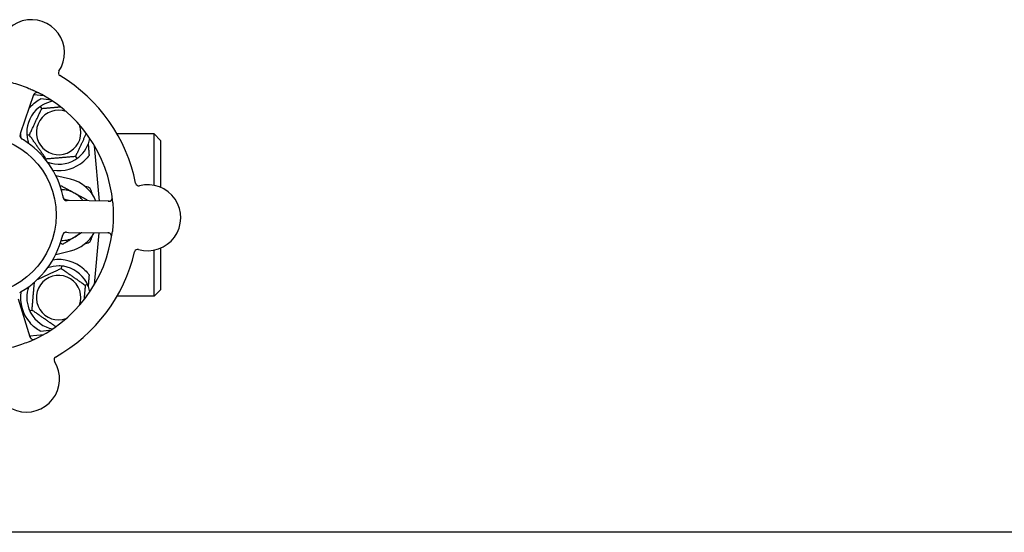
# Model space of a CAD drawing. Header units: inches. Extents: x 5 to 1128, y -85 to 748.
# Tile 619 of 656: x 619.27 to 628.95, y 560.44 to 565.48. Entities that reach past the tile are written whole.
import ezdxf

# ---------------------------------------------------------------- set-up
doc = ezdxf.new("R2010")
doc.units = ezdxf.units.IN
doc.header["$LTSCALE"] = 32
doc.header["$MEASUREMENT"] = 0
doc.layers.add('Visible (ANSI)', color=7, linetype='Continuous', lineweight=30)

msp = doc.modelspace()

# ---------------------------------------------------------------- linework, layer by layer
at = {"layer": 'Visible (ANSI)'}
for p, q in [((619.28568, 564.37274), (619.41283, 564.74462)), ((619.50924, 564.734), (619.41218, 564.7425)), ((619.49006, 564.60875), (619.47639, 564.62826)), ((619.27925, 564.35394), (619.28568, 564.37274)), ((619.36806, 564.34712), (619.34432, 564.34504)), ((620.59313, 564.35728), (620.23021, 564.35728)), ((620.59313, 563.85289), (620.59313, 564.35728)), ((620.65563, 564.29478), (620.59313, 564.35728)), ((620.05613, 563.69701), (620.00851, 564.24124)), ((620.65563, 564.29478), (620.65563, 563.83392)), ((619.53363, 564.11065), (619.5297, 564.10222)), ((619.82121, 564.13581), (619.83488, 564.11629)), ((619.77281, 563.91195), (619.6276, 563.94738)), ((619.91569, 563.84094), (619.92358, 563.84025)), ((619.98063, 563.77799), (619.98063, 563.77219)), ((619.75782, 563.70157), (619.73792, 563.70188)), ((620.15078, 563.69557), (619.75782, 563.70157)), ((619.73319, 563.39041), (619.75306, 563.39011)), ((619.75306, 563.39011), (620.14603, 563.3841)), ((620.00851, 562.87832), (620.05289, 563.38553)), ((619.92358, 563.27931), (619.91569, 563.27862)), ((619.98063, 563.34737), (619.98063, 563.34157)), ((619.6276, 563.17218), (619.77281, 563.20761)), ((620.59313, 562.76228), (620.59313, 563.2151)), ((620.65563, 563.23408), (620.65563, 562.82478)), ((619.68287, 563.05859), (619.68079, 563.03486)), ((619.91726, 562.86928), (619.93885, 562.87935)), ((620.65563, 562.82478), (620.59313, 562.76228)), ((619.37636, 562.35809), (619.26064, 562.73368)), ((620.59313, 562.76228), (620.23021, 562.76228)), ((619.394, 562.62528), (619.37241, 562.61521)), ((619.37161, 562.37352), (619.50924, 562.38556)), ((665.78063, 560.43978), (615.10096, 560.43978))]:
    msp.add_line(p, q, dxfattribs=at)
msp.add_circle((618.84313, 563.55978), 0.7875, dxfattribs=at)
for centre, radius, start, end in [((619.38906, 565.15653), 0.325, 326.005999, 176.243294), ((619.68442, 564.95735), 0.03125, 146.005999, 238.953543), ((618.84313, 563.55978), 1.6, 11.258363, 58.99093), ((618.84313, 563.55978), 1.35, 5.064095, 65.185198), ((619.4424, 564.73451), 0.03125, 62.972574, 161.124647), ((619.65563, 564.37228), 0.3125, 100.716222, 120.841933), ((619.65563, 564.37228), 0.3125, 129.158067, 180.841933), ((619.65563, 564.37228), 0.375, 138.481112, 140.172715), ((619.65563, 564.37228), 0.21875, 70.341107, 19.658893), ((619.30695, 564.33835), 0.03125, 179.118877, 220.578044), ((619.65563, 564.37228), 0.375, 182.076578, 188.574418), ((618.84313, 563.55978), 0.875, 12.632338, 57.616955), ((619.65563, 564.37228), 0.3125, 189.158067, 200.279725), ((619.65563, 564.37228), 0.3125, 309.158067, 349.283778), ((619.65563, 564.37228), 0.3125, 249.720275, 300.841933), ((619.65563, 564.37228), 0.375, 261.212934, 311.229589), ((619.68688, 563.55978), 0.3625, 22.334262, 76.28827), ((620.44278, 563.8793), 0.03125, 191.29575, 284.243294), ((620.53044, 563.534), 0.325, 254.005999, 104.243294), ((619.68688, 563.55978), 0.25, 61.474147, 91.193748), ((619.68688, 563.55978), 0.25, 33.975309, 61.474147), ((619.91813, 563.77799), 0.0625, 0, 85), ((619.73263, 563.73321), 0.03125, 209.910268, 251.909596), ((619.68688, 563.55978), 0.15607, 65.380934, 82.360756), ((620.15126, 563.72681), 0.03125, 269.124647, 7.276719), ((618.84313, 563.55978), 1.35, 293.064095, 353.185198), ((619.72692, 563.35925), 0.03125, 107.118877, 148.578044), ((619.68688, 563.55978), 0.3625, 283.71173, 331.400562), ((619.68688, 563.55978), 0.25, 301.474147, 316.704612), ((620.14555, 563.35286), 0.03125, 350.972574, 89.124647), ((618.84313, 563.55978), 0.875, 300.632338, 345.616955), ((619.68688, 563.55978), 0.25, 268.806252, 301.474147), ((619.91813, 563.34157), 0.0625, 275, 0), ((618.84313, 563.55978), 1.6, 299.258363, 346.99093), ((620.43228, 563.19154), 0.03125, 74.005999, 166.953543), ((619.65563, 562.74728), 0.375, 48.770411, 98.787066), ((619.65563, 562.74728), 0.3125, 89.158067, 110.279725), ((619.65563, 562.74728), 0.3125, 29.158067, 80.841933), ((619.65563, 562.74728), 0.21875, 340.341107, 289.658893), ((619.65563, 562.74728), 0.375, 171.212934, 221.518888), ((619.65563, 562.74728), 0.3125, 159.720275, 200.841933), ((619.65563, 562.74728), 0.3125, 10.716222, 20.841933), ((619.65563, 562.74728), 0.3125, 209.158067, 259.283778), ((619.40623, 562.36729), 0.03125, 197.124647, 295.276719), ((619.34002, 561.94709), 0.325, 182.005999, 32.243294), ((619.64133, 562.13716), 0.03125, 119.29575, 212.243294)]:
    msp.add_arc(centre, radius, start, end, dxfattribs=at)
for centre, major_axis, start_param, end_param in [((617.8381, 564.75473), (2.38839, -0.20896), 0.7552338, 0.8182595), ((617.8381, 562.36483), (2.38839, 0.20896), 5.4649258, 5.5279515)]:
    msp.add_ellipse(centre, major_axis=major_axis, ratio=0.0521373, start_param=start_param, end_param=end_param, dxfattribs=at)
for points, knots in [([(619.14535, 564.87552), (619.16769, 564.87039), (619.18977, 564.86472), (619.23752, 564.85117), (619.26343, 564.84298), (619.31426, 564.82518), (619.33889, 564.81573), (619.37881, 564.79907), (619.3943, 564.79226), (619.40971, 564.78513)], [-0.73117336, -0.73117336, -0.73117336, -0.73117336, -0.55242948, -0.55242948, -0.34016147, -0.34016147, -0.13232742, -0.13232742, 0, 0, 0, 0]), ([(619.42135, 564.75761), (619.42114, 564.75741), (619.42087, 564.75715), (619.41962, 564.75587), (619.41849, 564.75453), (619.41668, 564.75193), (619.41589, 564.75063), (619.4141, 564.74719), (619.41311, 564.74495), (619.41184, 564.74163), (619.41148, 564.74064), (619.41082, 564.73875), (619.41051, 564.73784), (619.4102, 564.73693)], [0.058736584, 0.058736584, 0.058736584, 0.058736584, 0.064782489, 0.064782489, 0.086145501, 0.086145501, 0.103238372, 0.103238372, 0.123434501, 0.123434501, 0.131598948, 0.131598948, 0.13893919, 0.13893919, 0.13893919, 0.13893919]), ([(619.46288, 564.75912), (619.46233, 564.7594), (619.46177, 564.75969), (619.46028, 564.76045), (619.45931, 564.76092), (619.45751, 564.76177), (619.45666, 564.76215), (619.45448, 564.76307), (619.45311, 564.76359), (619.45069, 564.7644), (619.4496, 564.76471), (619.44772, 564.76517), (619.44691, 564.76533), (619.44527, 564.76559), (619.44448, 564.76567), (619.44358, 564.76573), (619.44339, 564.76574), (619.44323, 564.76575)], [0, 0, 0, 0, 0.005149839, 0.005149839, 0.013554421, 0.013554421, 0.020527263, 0.020527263, 0.031641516, 0.031641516, 0.041623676, 0.041623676, 0.051235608, 0.051235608, 0.063734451, 0.063734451, 0.067355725, 0.067355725, 0.067355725, 0.067355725]), ([(619.37486, 564.62085), (619.39078, 564.63884), (619.40933, 564.65608), (619.4453, 564.68345), (619.46256, 564.69426), (619.4785, 564.70281)], [0.51027324, 0.51027324, 0.51027324, 0.51027324, 0.69323174, 0.69323174, 0.85269236, 0.85269236, 0.85269236, 0.85269236]), ([(619.27925, 564.35394), (619.27908, 564.35344), (619.27891, 564.35293), (619.27858, 564.35196), (619.27842, 564.35148), (619.27806, 564.3504), (619.27787, 564.3498), (619.27719, 564.34768), (619.27681, 564.3463), (619.27629, 564.34413), (619.27611, 564.34317), (619.27587, 564.34142), (619.27579, 564.34066), (619.27571, 564.33938), (619.2757, 564.33882), (619.2757, 564.33849), (619.2757, 564.33845), (619.2757, 564.33845), (619.2757, 564.33845), (619.2757, 564.33845)], [0, 0, 0, 0, 0.004355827, 0.004355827, 0.0086878, 0.0086878, 0.014307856, 0.014307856, 0.029588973, 0.029588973, 0.043844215, 0.043844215, 0.054171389, 0.054171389, 0.061954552, 0.061954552, 0.063871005, 0.063871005, 0.063878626, 0.063878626, 0.063878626, 0.063878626]), ([(619.27924, 564.3539), (619.27914, 564.35362), (619.27905, 564.35334), (619.27852, 564.35179), (619.27808, 564.35048), (619.27724, 564.34773), (619.27684, 564.34627), (619.27624, 564.34363), (619.27604, 564.34243), (619.27577, 564.34017), (619.27571, 564.33908), (619.2757, 564.33817), (619.2757, 564.33803), (619.2757, 564.33792)], [0, 0, 0, 0, 0.002309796, 0.002309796, 0.012623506, 0.012623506, 0.024338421, 0.024338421, 0.035397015, 0.035397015, 0.047442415, 0.047442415, 0.049661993, 0.049661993, 0.049661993, 0.049661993]), ([(619.28273, 564.3186), (619.28288, 564.31842), (619.28307, 564.31819), (619.28366, 564.31753), (619.2841, 564.31707), (619.28507, 564.31613), (619.28558, 564.31566), (619.28666, 564.31474), (619.2872, 564.31431), (619.28854, 564.31329), (619.28938, 564.31269), (619.29064, 564.31184), (619.29102, 564.31158), (619.29241, 564.31067), (619.29346, 564.31002), (619.29484, 564.30917), (619.29519, 564.30896), (619.29568, 564.30866), (619.29583, 564.30857), (619.29598, 564.30848)], [0.044252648, 0.044252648, 0.044252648, 0.044252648, 0.050671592, 0.050671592, 0.061250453, 0.061250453, 0.071050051, 0.071050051, 0.078610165, 0.078610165, 0.087196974, 0.087196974, 0.090753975, 0.090753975, 0.100050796, 0.100050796, 0.103147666, 0.103147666, 0.104517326, 0.104517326, 0.104517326, 0.104517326]), ([(619.28297, 564.31831), (619.28297, 564.31831), (619.28299, 564.31828), (619.28307, 564.31818), (619.28317, 564.31807), (619.28346, 564.31773), (619.28371, 564.31746), (619.28455, 564.31657), (619.28523, 564.31592), (619.28675, 564.31462), (619.28757, 564.31397), (619.28955, 564.31253), (619.29076, 564.31172), (619.29314, 564.3102), (619.29433, 564.30948), (619.29565, 564.30868), (619.29582, 564.30858), (619.29598, 564.30848)], [0.030853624, 0.030853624, 0.030853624, 0.030853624, 0.032941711, 0.032941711, 0.036385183, 0.036385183, 0.042347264, 0.042347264, 0.055267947, 0.055267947, 0.065838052, 0.065838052, 0.077516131, 0.077516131, 0.087897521, 0.087897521, 0.089364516, 0.089364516, 0.089364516, 0.089364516]), ([(619.95513, 564.14661), (619.9523, 564.14285), (619.94936, 564.1391), (619.93324, 564.11933), (619.91828, 564.10383), (619.90279, 564.09025)], [1.52999431, 1.52999431, 1.52999431, 1.52999431, 1.56596178, 1.56596178, 1.72096024, 1.72096024, 1.72096024, 1.72096024]), ([(619.70081, 563.73304), (619.70071, 563.73351), (619.70061, 563.73401), (619.7005, 563.73455), (619.69952, 563.73935), (619.69813, 563.74589), (619.69695, 563.75114)], [0.48080563, 0.48080563, 0.48080563, 0.48080563, 0.5329828, 0.5329828, 0.5329828, 1, 1, 1, 1]), ([(619.70081, 563.733), (619.70087, 563.73271), (619.70093, 563.73242), (619.7011, 563.73162), (619.7012, 563.73112), (619.70153, 563.72957), (619.70176, 563.7285), (619.7023, 563.72629), (619.70261, 563.72513), (619.70329, 563.72287), (619.70366, 563.72181), (619.70447, 563.71975), (619.7049, 563.71885), (619.70548, 563.71775), (619.70565, 563.71745), (619.70578, 563.71723)], [0.001596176, 0.001596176, 0.001596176, 0.001596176, 0.003937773, 0.003937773, 0.007842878, 0.007842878, 0.016055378, 0.016055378, 0.025513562, 0.025513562, 0.03719134, 0.03719134, 0.0541939, 0.0541939, 0.061558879, 0.061558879, 0.061558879, 0.061558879]), ([(619.70081, 563.733), (619.70092, 563.73247), (619.70103, 563.73193), (619.70125, 563.73086), (619.70136, 563.73033), (619.70174, 563.72856), (619.70202, 563.72731), (619.70253, 563.7253), (619.70276, 563.72448), (619.70333, 563.72263), (619.70367, 563.72167), (619.70435, 563.72), (619.70469, 563.71927), (619.70527, 563.71812), (619.70553, 563.71765), (619.70569, 563.71737), (619.70571, 563.71734), (619.70572, 563.71733), (619.70572, 563.71732), (619.70572, 563.71732)], [0, 0, 0, 0, 0.004180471, 0.004180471, 0.008305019, 0.008305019, 0.018114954, 0.018114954, 0.025612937, 0.025612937, 0.036850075, 0.036850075, 0.047489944, 0.047489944, 0.05608938, 0.05608938, 0.05828692, 0.05828692, 0.058652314, 0.058652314, 0.058652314, 0.058652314]), ([(619.72172, 563.70393), (619.72181, 563.7039), (619.7219, 563.70386), (619.72219, 563.70376), (619.7224, 563.70369), (619.72336, 563.70339), (619.72426, 563.70313), (619.72648, 563.70265), (619.72789, 563.70242), (619.7308, 563.70212), (619.73231, 563.70203), (619.73449, 563.70194), (619.73517, 563.70193), (619.73619, 563.7019), (619.73654, 563.7019), (619.73722, 563.70189), (619.73755, 563.70188), (619.73788, 563.70188)], [0.038929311, 0.038929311, 0.038929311, 0.038929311, 0.040726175, 0.040726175, 0.043941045, 0.043941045, 0.054249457, 0.054249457, 0.066768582, 0.066768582, 0.078206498, 0.078206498, 0.083402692, 0.083402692, 0.086046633, 0.086046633, 0.088630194, 0.088630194, 0.088630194, 0.088630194]), ([(619.72249, 563.70365), (619.72249, 563.70365), (619.72249, 563.70365), (619.72256, 563.70363), (619.72277, 563.70356), (619.72343, 563.70335), (619.72395, 563.7032), (619.72513, 563.70289), (619.72578, 563.70275), (619.72662, 563.70259), (619.72684, 563.70255), (619.72841, 563.7023), (619.73022, 563.70212), (619.73317, 563.70198), (619.73405, 563.70195), (619.73543, 563.70192), (619.7359, 563.70191), (619.73688, 563.70189), (619.73738, 563.70188), (619.73788, 563.70188)], [0.028019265, 0.028019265, 0.028019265, 0.028019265, 0.028672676, 0.028672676, 0.033062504, 0.033062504, 0.040781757, 0.040781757, 0.051074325, 0.051074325, 0.054504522, 0.054504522, 0.07506277, 0.07506277, 0.083066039, 0.083066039, 0.087153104, 0.087153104, 0.091266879, 0.091266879, 0.091266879, 0.091266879]), ([(620.14268, 563.69569), (620.14362, 563.69568), (620.14457, 563.69566), (620.14826, 563.69564), (620.15098, 563.69571), (620.15552, 563.69611), (620.15744, 563.69641), (620.16055, 563.69711), (620.16194, 563.69754), (620.16407, 563.69835), (620.16485, 563.69869), (620.16566, 563.69909), (620.16583, 563.69917), (620.16598, 563.69925)], [0, 0, 0, 0, 0.007248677, 0.007248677, 0.028564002, 0.028564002, 0.047482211, 0.047482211, 0.06536174, 0.06536174, 0.076705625, 0.076705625, 0.079955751, 0.079955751, 0.079955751, 0.079955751]), ([(620.1809, 563.7169), (620.18098, 563.71717), (620.18109, 563.71752), (620.1814, 563.71868), (620.18161, 563.71959), (620.18195, 563.72166), (620.1821, 563.72291), (620.18221, 563.72511), (620.18223, 563.72581), (620.18224, 563.72757), (620.18221, 563.72867), (620.18209, 563.731), (620.18199, 563.73226), (620.18179, 563.73421), (620.18171, 563.73495), (620.18153, 563.73639), (620.18144, 563.73709), (620.18134, 563.73781)], [0.051298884, 0.051298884, 0.051298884, 0.051298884, 0.057269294, 0.057269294, 0.069785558, 0.069785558, 0.083632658, 0.083632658, 0.089458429, 0.089458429, 0.097820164, 0.097820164, 0.107290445, 0.107290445, 0.113094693, 0.113094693, 0.118968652, 0.118968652, 0.118968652, 0.118968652]), ([(620.18786, 563.67894), (620.18863, 563.67027), (620.18932, 563.66159), (620.19162, 563.62831), (620.19264, 563.6039), (620.19325, 563.56137), (620.19315, 563.54333), (620.1923, 563.50992), (620.19164, 563.49458), (620.18915, 563.45276), (620.18678, 563.42625), (620.18359, 563.39959)], [-0.73117437, -0.73117437, -0.73117437, -0.73117437, -0.66329539, -0.66329539, -0.47009836, -0.47009836, -0.32966499, -0.32966499, -0.20932583, -0.20932583, 0, 0, 0, 0]), ([(619.70065, 563.37619), (619.70053, 563.37599), (619.70037, 563.37573), (619.69993, 563.37497), (619.69963, 563.37441), (619.69903, 563.3732), (619.69874, 563.37256), (619.6982, 563.37125), (619.69796, 563.37061), (619.69741, 563.36902), (619.69709, 563.36804), (619.69667, 563.36658), (619.69655, 563.36614), (619.69611, 563.36453), (619.69581, 563.36332), (619.69543, 563.36175), (619.69534, 563.36136), (619.69521, 563.3608), (619.69517, 563.36063), (619.69513, 563.36046)], [0.044252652, 0.044252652, 0.044252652, 0.044252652, 0.050671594, 0.050671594, 0.061250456, 0.061250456, 0.071050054, 0.071050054, 0.078610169, 0.078610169, 0.087196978, 0.087196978, 0.090753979, 0.090753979, 0.100050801, 0.100050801, 0.10314767, 0.10314767, 0.10451733, 0.10451733, 0.10451733, 0.10451733]), ([(619.70045, 563.37587), (619.70045, 563.37587), (619.70043, 563.37584), (619.70036, 563.37573), (619.70029, 563.37561), (619.70006, 563.37522), (619.69988, 563.37491), (619.69929, 563.37383), (619.69888, 563.37298), (619.69811, 563.37113), (619.69775, 563.37015), (619.69699, 563.36783), (619.69659, 563.36643), (619.69589, 563.36369), (619.69557, 563.36234), (619.69522, 563.36083), (619.69517, 563.36064), (619.69513, 563.36046)], [0.030853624, 0.030853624, 0.030853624, 0.030853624, 0.032941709, 0.032941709, 0.03638518, 0.03638518, 0.042347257, 0.042347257, 0.055267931, 0.055267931, 0.065838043, 0.065838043, 0.077516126, 0.077516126, 0.087897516, 0.087897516, 0.089364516, 0.089364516, 0.089364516, 0.089364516]), ([(619.73315, 563.39041), (619.73285, 563.39042), (619.73255, 563.39042), (619.73092, 563.39045), (619.72954, 563.39046), (619.72667, 563.39041), (619.72515, 563.39034), (619.72246, 563.39009), (619.72125, 563.38991), (619.71902, 563.38947), (619.71797, 563.38919), (619.71709, 563.38892), (619.71697, 563.38888), (619.71686, 563.38884)], [0, 0, 0, 0, 0.002309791, 0.002309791, 0.012623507, 0.012623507, 0.024338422, 0.024338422, 0.035397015, 0.035397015, 0.047442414, 0.047442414, 0.049661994, 0.049661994, 0.049661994, 0.049661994]), ([(619.73319, 563.39041), (619.73266, 563.39042), (619.73213, 563.39043), (619.7311, 563.39044), (619.73059, 563.39045), (619.72946, 563.39046), (619.72883, 563.39046), (619.7266, 563.39044), (619.72517, 563.39038), (619.72294, 563.3902), (619.72197, 563.39007), (619.72024, 563.38977), (619.71949, 563.3896), (619.71826, 563.38928), (619.71771, 563.38912), (619.7174, 563.38902), (619.71736, 563.38901), (619.71736, 563.38901), (619.71736, 563.38901), (619.71736, 563.38901)], [0, 0, 0, 0, 0.004355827, 0.004355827, 0.008687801, 0.008687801, 0.014307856, 0.014307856, 0.029588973, 0.029588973, 0.043844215, 0.043844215, 0.054171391, 0.054171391, 0.061954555, 0.061954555, 0.063871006, 0.063871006, 0.063878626, 0.063878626, 0.063878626, 0.063878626]), ([(620.16102, 563.38001), (620.16076, 563.38015), (620.16043, 563.38032), (620.15883, 563.38112), (620.1572, 563.38178), (620.15417, 563.3827), (620.15269, 563.38305), (620.14887, 563.38369), (620.14643, 563.38393), (620.14288, 563.38412), (620.14183, 563.38415), (620.13982, 563.3842), (620.13886, 563.38421), (620.1379, 563.38423)], [0.058736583, 0.058736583, 0.058736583, 0.058736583, 0.064782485, 0.064782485, 0.086145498, 0.086145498, 0.103238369, 0.103238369, 0.123434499, 0.123434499, 0.131598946, 0.131598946, 0.138939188, 0.138939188, 0.138939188, 0.138939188]), ([(620.17528, 563.34098), (620.17539, 563.3416), (620.17549, 563.34221), (620.17575, 563.34387), (620.1759, 563.34493), (620.17615, 563.34691), (620.17624, 563.34783), (620.17645, 563.35019), (620.17652, 563.35166), (620.17654, 563.35421), (620.1765, 563.35534), (620.17636, 563.35727), (620.17625, 563.35809), (620.176, 563.35973), (620.17583, 563.36051), (620.17561, 563.36138), (620.17556, 563.36156), (620.17551, 563.36172)], [0, 0, 0, 0, 0.005149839, 0.005149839, 0.013554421, 0.013554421, 0.020527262, 0.020527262, 0.031641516, 0.031641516, 0.041623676, 0.041623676, 0.051235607, 0.051235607, 0.06373445, 0.06373445, 0.067355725, 0.067355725, 0.067355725, 0.067355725]), ([(619.90279, 563.02931), (619.91827, 563.01574), (619.93322, 563.00026), (619.94934, 562.98049), (619.95229, 562.97672), (619.95513, 562.97295)], [0.52788927, 0.52788927, 0.52788927, 0.52788927, 0.6827691, 0.6827691, 0.71884724, 0.71884724, 0.71884724, 0.71884724]), ([(619.27295, 562.79762), (619.27337, 562.79786), (619.27381, 562.79811), (619.27429, 562.79838), (619.27855, 562.80079), (619.28434, 562.80414), (619.28897, 562.80688)], [0.48080563, 0.48080563, 0.48080563, 0.48080563, 0.5329828, 0.5329828, 0.5329828, 1, 1, 1, 1]), ([(619.4785, 562.41675), (619.47697, 562.41757), (619.47546, 562.4184), (619.45777, 562.42819), (619.43987, 562.43978), (619.4055, 562.46704), (619.38904, 562.48269), (619.37486, 562.4987)], [1.42951458, 1.42951458, 1.42951458, 1.42951458, 1.44470322, 1.44470322, 1.60938008, 1.60938008, 1.77225646, 1.77225646, 1.77225646, 1.77225646]), ([(619.37201, 562.31769), (619.35092, 562.30871), (619.32972, 562.30032), (619.28327, 562.28326), (619.25765, 562.27471), (619.20648, 562.25933), (619.18125, 562.25255), (619.13903, 562.24249), (619.12208, 562.2388), (619.10501, 562.23542)], [-0.73118965, -0.73118965, -0.73118965, -0.73118965, -0.55244576, -0.55244576, -0.34137939, -0.34137939, -0.13566771, -0.13566771, 0, 0, 0, 0]), ([(619.37397, 562.36584), (619.37425, 562.36494), (619.37453, 562.36403), (619.37565, 562.36052), (619.37655, 562.35795), (619.37834, 562.35376), (619.37922, 562.35202), (619.38085, 562.34928), (619.38168, 562.34809), (619.38311, 562.34632), (619.38368, 562.34568), (619.38431, 562.34503), (619.38444, 562.34489), (619.38456, 562.34478)], [0, 0, 0, 0, 0.007248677, 0.007248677, 0.028564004, 0.028564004, 0.047482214, 0.047482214, 0.065361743, 0.065361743, 0.076705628, 0.076705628, 0.079955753, 0.079955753, 0.079955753, 0.079955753]), ([(619.40595, 562.33604), (619.40624, 562.33605), (619.4066, 562.33605), (619.4078, 562.33611), (619.40873, 562.3362), (619.41081, 562.33651), (619.41205, 562.33676), (619.41417, 562.33733), (619.41484, 562.33753), (619.41652, 562.33806), (619.41756, 562.33843), (619.41974, 562.33926), (619.4209, 562.33975), (619.4227, 562.34054), (619.42337, 562.34085), (619.42469, 562.34146), (619.42533, 562.34177), (619.42597, 562.34208)], [0.051298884, 0.051298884, 0.051298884, 0.051298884, 0.057269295, 0.057269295, 0.069785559, 0.069785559, 0.08363266, 0.08363266, 0.08945843, 0.08945843, 0.097820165, 0.097820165, 0.107290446, 0.107290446, 0.113094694, 0.113094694, 0.118968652, 0.118968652, 0.118968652, 0.118968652])]:
    msp.add_open_spline(points, degree=3, knots=knots, dxfattribs=at)
for points in [[(619.47639, 564.62826), (619.47015, 564.62389), (619.46391, 564.61916), (619.4583, 564.61459)], [(619.49542, 564.64059), (619.48922, 564.63688), (619.48264, 564.63263), (619.47639, 564.62826)], [(619.34317, 564.36769), (619.34327, 564.36046), (619.34366, 564.35264), (619.34432, 564.34504)], [(619.34432, 564.34504), (619.34499, 564.33745), (619.34597, 564.32968), (619.34712, 564.32254)], [(619.31176, 564.29871), (619.30671, 564.30191), (619.3002, 564.30592), (619.29598, 564.30848)], [(619.81584, 564.10397), (619.82205, 564.10768), (619.82863, 564.11193), (619.83488, 564.11629)], [(619.83488, 564.11629), (619.84112, 564.12067), (619.84736, 564.1254), (619.85296, 564.12997)], [(619.69071, 563.34243), (619.69219, 563.34822), (619.694, 563.35565), (619.69513, 563.36046)], [(619.68287, 563.05859), (619.67527, 563.05925), (619.66745, 563.05964), (619.66022, 563.05975)], [(619.70537, 563.0558), (619.69823, 563.05695), (619.69046, 563.05792), (619.68287, 563.05859)], [(619.93885, 562.87935), (619.93563, 562.88625), (619.93205, 562.89322), (619.92853, 562.89954)], [(619.94768, 562.85846), (619.94511, 562.86522), (619.94207, 562.87244), (619.93885, 562.87935)], [(619.36358, 562.6361), (619.36615, 562.62934), (619.36919, 562.62212), (619.37241, 562.61521)], [(619.37241, 562.61521), (619.37564, 562.60831), (619.37921, 562.60134), (619.38273, 562.59502)]]:
    msp.add_open_spline(points, degree=3, dxfattribs=at)
for points, weights in [([(619.49006, 564.60875), (619.58744, 564.61727), (619.67281, 564.62474)], [1.04422863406, 1.14843950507, 1.11819795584]), ([(619.36806, 564.34712), (619.42906, 564.47793), (619.49006, 564.60875)], [1.04422863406, 1.20577136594, 1.04422863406]), ([(619.53363, 564.11065), (619.45084, 564.22889), (619.36806, 564.34712)], [1.04422863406, 1.20577136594, 1.04422863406]), ([(619.92755, 564.36386), (619.87596, 564.25322), (619.82121, 564.13581)], [1.07748863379, 1.18694802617, 1.04422863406]), ([(619.94628, 564.25748), (619.95074, 564.20167), (619.95513, 564.14661)], [0.999904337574, 0.999905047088, 0.99992150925]), ([(619.82121, 564.13581), (619.67742, 564.12323), (619.53363, 564.11065)], [1.04422863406, 1.20577136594, 1.04422863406]), ([(619.67097, 563.84317), (619.67518, 563.84574), (619.67946, 563.84836)], [1.00445622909, 1.00237697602, 1]), ([(619.67946, 563.84836), (619.74742, 563.81142), (619.80627, 563.77943)], [1, 1.0379548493, 1]), ([(619.80627, 563.77943), (619.86513, 563.74744), (619.93309, 563.7105)], [1, 1.0379548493, 1]), ([(619.93309, 563.7105), (619.93324, 563.70464), (619.93339, 563.69889)], [1, 1.00278017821, 1.00515306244]), ([(619.88525, 563.38809), (619.85051, 563.36682), (619.81741, 563.34656)], [1.01860255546, 1.02164464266, 1]), ([(619.69431, 563.2712), (619.6835, 563.27708), (619.67311, 563.28272)], [1, 1.0058505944, 1.00989749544]), ([(619.81741, 563.34656), (619.76028, 563.31159), (619.69431, 563.2712)], [1, 1.0379548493, 1]), ([(619.44551, 562.92514), (619.56036, 562.9787), (619.68079, 563.03486)], [1.07083244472, 1.1911451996, 1.04422863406]), ([(619.68079, 563.03486), (619.79903, 562.95207), (619.91726, 562.86928)], [1.04422863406, 1.20577136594, 1.04422863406]), ([(619.394, 562.62528), (619.40616, 562.7642), (619.41805, 562.90017)], [1.04422863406, 1.19949312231, 1.05629712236]), ([(619.95513, 562.97295), (619.95074, 562.91789), (619.94628, 562.86208)], [0.999921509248, 0.999905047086, 0.999904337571]), ([(619.91726, 562.86928), (619.91053, 562.79238), (619.90471, 562.72578)], [1.04422863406, 1.12482707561, 1.12499962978]), ([(619.62804, 562.46141), (619.51132, 562.54313), (619.394, 562.62528)], [1.04709402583, 1.20432573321, 1.04422863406])]:
    msp.add_rational_spline(points, weights, degree=2, dxfattribs=at)

doc.saveas('drawing.dxf')
